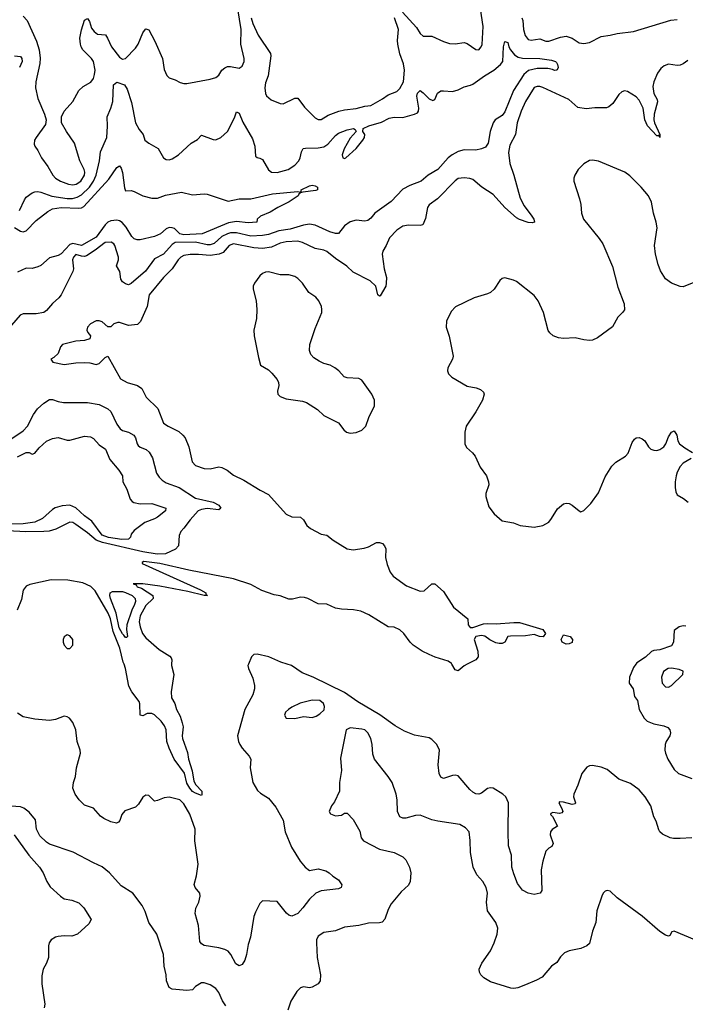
# Model space of a CAD drawing. Header units: inches. Extents: x 1552611 to 1694776, y 811966 to 917215.
# Tile 364 of 549: x 1662105 to 1666666, y 837669 to 844417. Entities that reach past the tile are written whole.
import ezdxf

# ---------------------------------------------------------------- set-up
doc = ezdxf.new("R2010")
doc.units = ezdxf.units.IN
doc.header["$MEASUREMENT"] = 0
doc.layers.add('B6863', color=7, linetype='Continuous')
doc.layers.add('B6864', color=7, linetype='Continuous')

msp = doc.modelspace()

# ---------------------------------------------------------------- linework, layer by layer
at = {"layer": 'B6863', "color": 5}
for points, elevation in [([(1663672.8, 840000), (1663668.5, 839990), (1663672.4, 839970), (1663703, 839903), (1663714.2, 839854.2), (1663714.7, 839830), (1663702.3, 839790), (1663647.2, 839690), (1663597.3, 839510), (1663604, 839470), (1663613.1, 839450), (1663630, 839423.8), (1663678, 839370), (1663688.2, 839350), (1663683.7, 839290), (1663701.7, 839190), (1663734.8, 839134.8), (1663755.9, 839115.9), (1663810, 839081.6), (1663860.6, 839020.6), (1663910.6, 838930.6), (1663923.7, 838850), (1663966.6, 838746.6), (1664026.4, 838650), (1664061.1, 838610), (1664090, 838586.9), (1664150, 838598.6), (1664203.1, 838583.1), (1664224.9, 838570), (1664250, 838546.4), (1664290, 838522.4), (1664311.5, 838488.5), (1664308.4, 838470), (1664290, 838459.8), (1664170, 838447), (1664133.8, 838430), (1664090, 838389.8), (1664045.6, 838330), (1664010, 838292.2), (1663970, 838272.3), (1663950, 838278.9), (1663933.9, 838293.9), (1663870, 838373.2), (1663770, 838377.2), (1663750, 838359), (1663720.2, 838299.8), (1663710.3, 838270), (1663686, 838130), (1663670, 838079), (1663659.5, 838010), (1663648.9, 837971.1), (1663630, 837941.2), (1663610, 837932), (1663586.3, 837946.3), (1663552.3, 838010), (1663533, 838033), (1663510, 838045), (1663470, 838055.8), (1663370, 838072), (1663350, 838083), (1663340.2, 838100.2), (1663331.3, 838210), (1663307.7, 838292.3), (1663312.4, 838327.6), (1663332.5, 838370), (1663341.1, 838410), (1663338.8, 838430), (1663308.3, 838470), (1663300.9, 838490), (1663316.2, 838550), (1663328.1, 838630), (1663304.8, 838790), (1663307.7, 838870), (1663270, 838971.1), (1663230, 839042), (1663203.6, 839070), (1663130, 839088.4), (1663095.3, 839084.8), (1663050, 839065.1), (1663030, 839061.2), (1662990, 839099), (1662970, 839101.2), (1662950, 839089.2), (1662919.6, 839040.4), (1662899.3, 839020.7), (1662825.7, 838994.3), (1662806, 838970), (1662792.3, 838927.7), (1662783, 838917), (1662769, 838911), (1662730, 838919.8), (1662681.5, 838941.5), (1662658.5, 838958.5), (1662610, 839013), (1662550, 839033.7), (1662512.2, 839070), (1662485.3, 839110), (1662469.9, 839149.9), (1662474.6, 839190), (1662487.8, 839230), (1662495.6, 839290), (1662522, 839390), (1662519.7, 839410), (1662499.1, 839470), (1662489.7, 839550), (1662470, 839599.3), (1662446, 839630), (1662430, 839639.6), (1662410, 839643.6), (1662350, 839619.7), (1662310, 839613), (1662210, 839622.3), (1662130, 839639.1), (1662090, 839663.5)], 920), ([(1663146.2, 840000), (1663145.5, 839990), (1663160.6, 839930), (1663143.9, 839810), (1663146.3, 839770), (1663169.2, 839730), (1663179.5, 839690), (1663203.8, 839643.8), (1663218.8, 839598.8), (1663225.5, 839570), (1663218.2, 839510), (1663220.4, 839490), (1663254.5, 839394.5), (1663261.7, 839350), (1663287.3, 839270), (1663298.4, 839198.4), (1663312.4, 839172.4), (1663352.2, 839130), (1663354.4, 839105.6), (1663350, 839100.5), (1663310, 839115.2), (1663290, 839128.4), (1663270, 839149.5), (1663250, 839183.4), (1663233.7, 839253.7), (1663164.1, 839350), (1663130, 839424.2), (1663114.6, 839470), (1663109.6, 839550), (1663097.7, 839577.7), (1663074.8, 839610), (1663030, 839653.5), (1663010, 839662.7), (1662978.6, 839661.4), (1662950, 839647.1), (1662931.2, 839651.2), (1662928.3, 839728.3), (1662924, 839744), (1662874.1, 839810), (1662853.9, 839850), (1662831.2, 839970), (1662820.1, 840000)], 880), ([(1666709.3, 838810.7), (1666630, 838804.4), (1666585.7, 838805.7), (1666562.7, 838810), (1666510, 838835.1), (1666491.3, 838850), (1666484.1, 838864.1), (1666465.2, 838925.2), (1666450, 838953.2), (1666428.9, 839030), (1666391.6, 839090), (1666350, 839139.8), (1666290, 839182.2), (1666210, 839212.8), (1666130, 839277.3), (1666090, 839293.5), (1666030, 839306.3), (1666010, 839304.2), (1665990, 839294.5), (1665956.5, 839250), (1665930.2, 839169.8), (1665901.1, 839110), (1665900.3, 839090), (1665912.2, 839050), (1665910, 839042), (1665890, 839038), (1665830, 839055.1), (1665803.5, 839056.5), (1665798, 839050), (1665820.7, 839010), (1665826, 838990), (1665819.8, 838980.2), (1665802.8, 838977.2), (1665756.9, 838983.1), (1665743.5, 838976.5), (1665742.8, 838970), (1665755.5, 838955.5), (1665790.8, 838890), (1665753.1, 838866.9), (1665741.3, 838850), (1665739.5, 838830), (1665761.1, 838770), (1665750.4, 838750), (1665730, 838739.8), (1665710, 838718.7), (1665690.1, 838649.8), (1665678, 838590), (1665682, 838450), (1665670.4, 838429.6), (1665630, 838421.6), (1665590, 838429.7), (1665550, 838452), (1665516.6, 838496.6), (1665490, 838564), (1665478, 838610), (1665474.7, 838690), (1665455.1, 838755.1), (1665451, 838851), (1665453.5, 839050), (1665436.9, 839090), (1665416.3, 839110), (1665350, 839149.6), (1665330, 839153), (1665310, 839147.3), (1665270, 839115.1), (1665250, 839109.7), (1665230, 839111.2), (1665210, 839122), (1665190, 839141.3), (1665110, 839234.3), (1665090, 839239.2), (1665070, 839237.2), (1665010, 839216.8), (1664990, 839225.1), (1664978.7, 839250), (1664971.8, 839310), (1664980.7, 839410), (1664964.4, 839450), (1664930, 839484.3), (1664910, 839494.1), (1664810, 839512.6), (1664740.7, 839540.7), (1664677.5, 839577.5), (1664571.9, 839651.9), (1664422.3, 839742.3), (1664330, 839805.2), (1664117, 839910), (1664041.6, 839941.6), (1663966.8, 839990), (1663937.2, 840000)], 920), ([(1665171.5, 840000), (1665150.6, 839989.4), (1665110, 839953.3), (1665090, 839960.7), (1665066.3, 840000)], 880), ([(1666326.9, 840000), (1666310, 839976.2), (1666282.2, 839910), (1666282, 839870), (1666307.9, 839830), (1666317.4, 839777.4), (1666339, 839750), (1666350.3, 839690), (1666382.6, 839630), (1666404.4, 839610), (1666450, 839592), (1666518.5, 839578.5), (1666545.4, 839565.4), (1666560.2, 839550), (1666564.3, 839530), (1666560.6, 839510), (1666534.6, 839470), (1666527, 839450), (1666525.7, 839410), (1666528.8, 839390), (1666546, 839350), (1666590, 839278.7), (1666619.5, 839250), (1666710, 839215.4)], 920), ([(1666730, 838110.9), (1666590, 838169.5), (1666573.7, 838166.3), (1666559, 838141), (1666550, 838135.1), (1666530, 838142.7), (1666490, 838167.5), (1666370, 838274.2), (1666199.1, 838399.1), (1666150, 838443.5), (1666130, 838448.4), (1666116.3, 838443.7), (1666102, 838430), (1666093.1, 838410), (1666058.4, 838310), (1666051.7, 838230), (1666030.3, 838169.7), (1666010, 838086.6), (1665990.3, 838069.7), (1665950, 838051.5), (1665870, 838035.4), (1665839, 838021), (1665810, 837994), (1665784.6, 837955.4), (1665750, 837929.5), (1665683.9, 837856.1), (1665645.8, 837834.2), (1665570, 837801.6), (1665517.3, 837782.7), (1665490, 837778.4), (1665470, 837780.7), (1665330, 837823.5), (1665284.5, 837850), (1665265.1, 837870), (1665255.6, 837890), (1665254, 837910), (1665271.5, 837950), (1665330, 838036.4), (1665356.1, 838090), (1665377.6, 838150), (1665380.4, 838190), (1665366.6, 838230), (1665309.7, 838310), (1665303.1, 838370), (1665309.7, 838430), (1665302, 838470), (1665278.3, 838510), (1665236.4, 838556.4), (1665212.2, 838610), (1665193.6, 838710), (1665191.5, 838791.5), (1665184.5, 838850), (1665158.8, 838878.8), (1665121.1, 838901.1), (1664970, 838923), (1664930, 838933), (1664850, 838965.7), (1664816.9, 838963.1), (1664750, 838944.5), (1664730, 838943.7), (1664710, 838953.2), (1664694, 838990), (1664691.5, 839070), (1664683.6, 839110), (1664656.3, 839190), (1664630.9, 839230.9), (1664536.3, 839350), (1664524.1, 839384.1), (1664519.7, 839450), (1664511.1, 839490), (1664489.6, 839530), (1664470, 839549.6), (1664450, 839554.7), (1664370, 839563.7), (1664341, 839550), (1664303.5, 839356.5), (1664310.9, 839270.9), (1664297.3, 839190), (1664296, 839130), (1664262.4, 839057.6), (1664240.7, 839030), (1664226.8, 838990), (1664234.8, 838974.8), (1664270, 838961), (1664310, 838966), (1664330, 838978), (1664350, 838978), (1664390, 838934.8), (1664434.9, 838854.9), (1664444.4, 838810), (1664462, 838790), (1664571.4, 838731.4), (1664670, 838710.4), (1664730, 838679.1), (1664750, 838659.1), (1664776, 838610), (1664784.6, 838570), (1664779.5, 838510), (1664770, 838485.2), (1664719.9, 838440.1), (1664650, 838357.2), (1664630, 838319), (1664607.8, 838252.3), (1664587.8, 838232.3), (1664570, 838227.1), (1664495.5, 838224.5), (1664430, 838208), (1664330, 838197.6), (1664270, 838171.6), (1664190, 838161.6), (1664150, 838135.1), (1664139.5, 838110), (1664138.7, 838090), (1664143.6, 837990), (1664165.3, 837870), (1664163, 837830), (1664150, 837809.3), (1664110, 837786), (1664090, 837782.7), (1664050, 837789.3), (1664030, 837782.7), (1664004.2, 837755.8), (1663974, 837710), (1663962.8, 837690), (1663943, 837630)], 940), ([(1663518, 837658), (1663494, 837694), (1663469.6, 837750), (1663450, 837777.6), (1663410, 837803.6), (1663370, 837816.2), (1663350, 837815.6), (1663310.8, 837790), (1663290, 837769.2), (1663250, 837762.7), (1663150, 837772.7), (1663130, 837785.2), (1663111.5, 837830), (1663109.6, 837870), (1663094.5, 837930), (1663089.6, 838009.6), (1663046, 838150), (1662989.7, 838229.7), (1662965.1, 838305.1), (1662945.6, 838345.6), (1662881.2, 838430), (1662800.3, 838480.3), (1662721.3, 838570), (1662670, 838611), (1662610, 838637.7), (1662471.8, 838711.8), (1662310, 838767.6), (1662290, 838779.5), (1662244.4, 838824.4), (1662219.5, 838870), (1662213.4, 838933.4), (1662170, 838985.1), (1662133.2, 839013.2), (1662110, 839022.4), (1662046, 839026)], 940), ([(1662068.4, 838830), (1662168, 838690), (1662241.6, 838610), (1662266, 838570), (1662291.8, 838510), (1662315.1, 838475.1), (1662384.9, 838410), (1662410, 838392.7), (1662463.8, 838383.8), (1662510, 838365.5), (1662545.5, 838330), (1662594, 838250), (1662578.8, 838221.2), (1662501, 838150), (1662463.4, 838136.6), (1662410, 838137.7), (1662370, 838133.1), (1662350, 838128.5), (1662320.3, 838110), (1662306.5, 838090), (1662302, 838070), (1662303.2, 837990), (1662289.1, 837950), (1662267.2, 837910), (1662256.7, 837863.3), (1662257.7, 837810), (1662277.3, 837670), (1662274, 837646)], 940)]:
    msp.add_lwpolyline(points, dxfattribs=dict(at, elevation=elevation))
at = {"layer": 'B6863', "color": 5, "elevation": 940}
for points in [[(1666570, 839971.5), (1666548, 839970), (1666516.9, 839950), (1666502.4, 839910), (1666507.4, 839870), (1666530, 839845.3), (1666550, 839842.4), (1666570, 839853), (1666649.3, 839930), (1666651.8, 839951.8), (1666623.9, 839963.9)], [(1664110, 839752.3), (1664027.8, 839732.3), (1663970, 839704.5), (1663946.8, 839690), (1663926.8, 839670), (1663920.7, 839650), (1663930.8, 839630.8), (1663990, 839628.5), (1664050, 839642.4), (1664110, 839635.5), (1664136.6, 839643.4), (1664161.2, 839658.8), (1664191.9, 839688.1), (1664194, 839710), (1664186.6, 839730), (1664162, 839750)]]:
    msp.add_lwpolyline(points, close=True, dxfattribs=at)
at = {"layer": 'B6864', "color": 5}
for points, elevation in [([(1662130, 844440.1), (1662155.7, 844410), (1662219.5, 844270), (1662238.5, 844210), (1662246.1, 844153.9), (1662244.1, 844115.9), (1662215.2, 843990), (1662214.2, 843950), (1662230, 843877.3), (1662276.4, 843770), (1662287, 843730), (1662281.4, 843698.6), (1662217.8, 843610), (1662207.9, 843590), (1662204.4, 843564.4), (1662208.7, 843550), (1662230, 843519.5), (1662255.3, 843470), (1662298.6, 843410), (1662332.1, 843350), (1662350, 843331.2), (1662384.4, 843310), (1662439.1, 843290), (1662470, 843285.1), (1662493.5, 843290), (1662523.9, 843310), (1662549.2, 843350), (1662551.2, 843371.2), (1662546.9, 843390), (1662516.8, 843450), (1662480.3, 843570), (1662425.1, 843650), (1662393, 843710), (1662391.1, 843750), (1662410.8, 843789.2), (1662470, 843855.5), (1662510, 843930.6), (1662541.3, 843958.7), (1662592.4, 843987.6), (1662610, 844014), (1662619.1, 844040.9), (1662623.1, 844070), (1662610.4, 844130), (1662597, 844150), (1662538.8, 844210), (1662526.7, 844230), (1662521.4, 844250), (1662518.2, 844290), (1662530, 844346.4), (1662550, 844412.4), (1662570, 844424.9), (1662583.2, 844403.2), (1662598.5, 844358.5), (1662614.8, 844334.8), (1662637.7, 844317.7), (1662692.4, 844312.4), (1662707.1, 844290), (1662734, 844230), (1662790, 844160.2), (1662810, 844145), (1662830, 844150.2), (1662898.1, 844221.9), (1662917, 844250), (1662950, 844325.5), (1662967.9, 844352.1), (1662970, 844354.4), (1662990, 844347.3), (1663032.4, 844270), (1663083.8, 844150), (1663095.4, 844075.4), (1663114.2, 844034.2), (1663130, 844017.3), (1663170, 844004), (1663205.5, 843985.5), (1663230, 843978.4), (1663250, 843979.5), (1663410, 844008.2), (1663450, 844019.5), (1663470, 844035.5), (1663491.1, 844070), (1663510, 844086.5), (1663530, 844094.7), (1663550, 844096.2), (1663610, 844084.6), (1663630, 844097.4), (1663642.8, 844130), (1663644.4, 844150), (1663621.3, 844250), (1663622.5, 844350), (1663599.3, 844490)], 880), ([(1664727.7, 844467.7), (1664823.3, 844363.3), (1664850, 844322.6), (1664870, 844303.7), (1664930, 844303.2), (1665010, 844266.5), (1665050, 844254.4), (1665088.4, 844251.5), (1665150, 844260.4), (1665170, 844252.4), (1665230, 844212), (1665250, 844210.4), (1665267.8, 844230), (1665272.8, 844247.2), (1665279.8, 844370), (1665262.8, 844490)], 880), ([(1663690.2, 844430), (1663702.2, 844390), (1663740.2, 844310), (1663824.3, 844184.3), (1663827.1, 844170), (1663808.5, 844031.5), (1663790, 843984), (1663784.2, 843950), (1663788.4, 843910), (1663795.6, 843895.6), (1663827.3, 843867.3), (1663890, 843841.6), (1663910, 843840.4), (1663990, 843878.9), (1664010, 843878.7), (1664056.3, 843816.3), (1664130, 843744.6), (1664150, 843731.5), (1664170, 843732.6), (1664217.9, 843762.1), (1664291, 843789), (1664330, 843798.5), (1664410, 843807), (1664470, 843824.8), (1664510, 843828), (1664590, 843874), (1664630, 843902.7), (1664690, 843924), (1664710, 843945.2), (1664735.9, 843990), (1664740.9, 844070), (1664734.9, 844114.9), (1664710, 844182), (1664695.6, 844250), (1664693, 844273), (1664699.6, 844350), (1664672.2, 844430)], 880), ([(1665545.7, 844430), (1665552.3, 844410), (1665557.5, 844350), (1665568.5, 844308.5), (1665590, 844280.4), (1665610, 844276.4), (1665670, 844284.4), (1665710, 844270.3), (1665730, 844270.2), (1665810, 844297.2), (1665850, 844303.2), (1665890.2, 844290.2), (1665938.4, 844258.4), (1665970, 844254), (1666010, 844260.2), (1666090, 844302.3), (1666150, 844310.2), (1666197.9, 844322.1), (1666310, 844336.5), (1666565.6, 844414.4), (1666610, 844419)], 880), ([(1662105.1, 843110), (1662137.7, 843182.3), (1662150, 843200.3), (1662190, 843230.4), (1662210, 843237.1), (1662230, 843239.5), (1662250, 843235.3), (1662326.2, 843206.2), (1662430, 843191.1), (1662468.3, 843191.7), (1662499.7, 843200.3), (1662530, 843217), (1662583.3, 843270), (1662611.3, 843310), (1662630.3, 843350), (1662652.7, 843450), (1662659.1, 843510), (1662702.5, 843610), (1662707.5, 843687.5), (1662704.6, 843750), (1662730.7, 843810), (1662743.2, 843856.8), (1662748.9, 843971.1), (1662770, 843988), (1662822.8, 843970), (1662841.2, 843941.2), (1662871.5, 843850), (1662898.6, 843710), (1662923, 843663), (1662951.7, 843630), (1662963.6, 843590), (1662990, 843570.3), (1663054.8, 843534.8), (1663090, 843468.8), (1663110, 843458.9), (1663130, 843456.5), (1663150, 843462.6), (1663193.3, 843490), (1663280.9, 843570), (1663323.8, 843596.2), (1663350, 843626), (1663430, 843594.9), (1663450, 843594.4), (1663482.7, 843610), (1663530, 843651), (1663576.6, 843743.4), (1663590, 843786), (1663610, 843776.3), (1663634.8, 843714.8), (1663699.8, 843599.8), (1663715.3, 843550), (1663721.7, 843481.7), (1663731.4, 843471.4), (1663750, 843468.2), (1663770, 843458), (1663810, 843386.7), (1663830, 843371.5), (1663870, 843368.4), (1663943.7, 843390), (1663990, 843419), (1664016.8, 843450), (1664027.4, 843470), (1664035.1, 843510), (1664047.2, 843532.8), (1664063.3, 843536.7), (1664150, 843537.8), (1664190, 843544.4), (1664216.7, 843563.3), (1664270, 843623.2), (1664290, 843638), (1664350, 843662.6), (1664392, 843670), (1664404.5, 843664.5), (1664411, 843650), (1664370, 843604.7), (1664329.3, 843530.7), (1664314.7, 843490), (1664319.5, 843470), (1664330, 843464.7), (1664339.7, 843470), (1664410, 843533.4), (1664456.2, 843590), (1664466.9, 843610), (1664469.6, 843629.6), (1664457.2, 843650), (1664459, 843670), (1664498, 843690), (1664585.2, 843714.8), (1664637.2, 843742.8), (1664670, 843748.1), (1664730, 843746.5), (1664811.1, 843768.9), (1664830, 843779.3), (1664837.5, 843790), (1664840.7, 843810), (1664826.8, 843893.2), (1664830, 843913.4), (1664846.6, 843930), (1664850, 843931.8), (1664870, 843915.8), (1664910, 843873.8), (1664936.2, 843863.8), (1664949.7, 843870.3), (1664967.5, 843912.5), (1664990, 843928), (1665010, 843930.2), (1665070, 843924.2), (1665110, 843935), (1665150, 843955.9), (1665193, 843967), (1665210, 843973.7), (1665290, 844032.4), (1665353.5, 844070), (1665399.7, 844110), (1665415.6, 844130), (1665419.7, 844230), (1665430, 844267.3), (1665450, 844260.7), (1665456.8, 844230), (1665468, 844210), (1665496.4, 844176.4), (1665520.3, 844160.3), (1665550, 844153.7), (1665670, 844150.7), (1665750, 844140.2), (1665777.3, 844130), (1665783.1, 844123.1), (1665790.8, 844110), (1665794, 844090), (1665787.3, 844072.7), (1665782, 844070), (1665770, 844068), (1665755.8, 844075.8), (1665723.2, 844083.2), (1665650, 844082.5), (1665590.9, 844069.1), (1665558.9, 844041.1), (1665487.7, 843932.3), (1665430, 843785.2), (1665410, 843759.6), (1665363.5, 843730), (1665349.6, 843710.4), (1665328.1, 843650), (1665314.3, 843570), (1665295.9, 843544.1), (1665270, 843530.7), (1665230, 843521.8), (1665150, 843524.9), (1665110, 843512.2), (1665068.8, 843491.2), (1665041.2, 843470), (1664970, 843390.7), (1664903.8, 843350), (1664856.3, 843310), (1664779, 843281), (1664730, 843254.3), (1664651.3, 843170), (1664537.4, 843090), (1664510, 843056.3), (1664490, 843041.1), (1664470, 843036.4), (1664410, 843041.7), (1664370, 843030.9), (1664330, 843004.4), (1664289, 842951), (1664270, 842951.6), (1664230, 842962.8), (1664130, 843009.2), (1664090, 843014.8), (1664050, 843008.5), (1663958.2, 842981.8), (1663880.3, 842970), (1663810, 842945.4), (1663770, 842937.1), (1663690, 842934.2), (1663590, 842954.9), (1663550, 842955.6), (1663528.6, 842950), (1663490, 842930.6), (1663437, 842883), (1663410, 842872.7), (1663390, 842872.6), (1663310, 842891.4), (1663170.1, 842889.9), (1663150, 842876.5), (1663090, 842810.7), (1663030, 842778.5), (1662966.7, 842693.3), (1662870, 842608.2), (1662850, 842599.7), (1662830, 842605.7), (1662810, 842621), (1662799.5, 842639.5), (1662790.7, 842690), (1662768.9, 842730), (1662781.4, 842770), (1662781.4, 842790), (1662757.2, 842870), (1662750, 842880.5), (1662731.5, 842891.5), (1662690, 842890.7), (1662622.8, 842837.3), (1662562.4, 842797.6), (1662550, 842793.3), (1662530, 842795.1), (1662490, 842808.6), (1662473.4, 842790), (1662467.9, 842770), (1662473.4, 842710), (1662469.2, 842690), (1662390.2, 842530), (1662373.4, 842510), (1662330, 842472.4), (1662290, 842423.5), (1662270, 842409.8), (1662218.9, 842401.1), (1662130, 842401.1), (1662109.2, 842390.8), (1662050, 842322.9)], 860), ([(1662070, 844169.5), (1662110, 844165.2), (1662120.5, 844150), (1662121.4, 844130), (1662104.5, 844090)], 860), ([(1666682.4, 844137.6), (1666650, 844113), (1666630, 844104.7), (1666610, 844103), (1666550, 844111.2), (1666520.6, 844099.4), (1666498.1, 844081.9), (1666475.3, 844050), (1666449.1, 843990.9), (1666442, 843958), (1666449.5, 843910), (1666472.7, 843870), (1666474.2, 843854.2), (1666452.6, 843770), (1666449.5, 843730), (1666454.4, 843710), (1666490, 843630.6), (1666490, 843609.2), (1666486, 843626), (1666479.5, 843620.5), (1666470, 843621.1), (1666405.6, 843690), (1666388.5, 843730), (1666376.7, 843810), (1666350, 843864.9), (1666330, 843887.2), (1666270, 843923.4), (1666250, 843928.9), (1666230, 843922.4), (1666210, 843903.1), (1666170, 843842), (1666141.6, 843818.4), (1666126.5, 843813.5), (1666046.6, 843813.4), (1665985.7, 843805.7), (1665930, 843815.8), (1665868.4, 843870), (1665690, 843952.7), (1665670, 843958.7), (1665650, 843958), (1665630, 843951), (1665570, 843855.4), (1665541.2, 843790), (1665512.9, 843710), (1665501.2, 843630), (1665464.3, 843555.7), (1665453.7, 843506.3), (1665462.3, 843430), (1665491.5, 843351.5), (1665533.7, 843193.7), (1665561, 843141), (1665615.2, 843070), (1665627, 843050), (1665631.3, 843028.7), (1665615.5, 843024.5), (1665590, 843026.2), (1665530, 843048.1), (1665510, 843059.8), (1665428.8, 843128.8), (1665350, 843218.8), (1665272.4, 843270), (1665210, 843321), (1665190, 843328.7), (1665150, 843332.6), (1665110, 843327.3), (1665090, 843312.4), (1664969, 843190), (1664910, 843148.2), (1664899.3, 843130), (1664885.1, 843054.9), (1664868.4, 843011.6), (1664850, 843005.1), (1664770, 843009.6), (1664730, 843000.5), (1664690, 842974), (1664638, 842922), (1664616.5, 842870), (1664592.8, 842830), (1664589.2, 842810), (1664602.3, 842710), (1664619.6, 842650), (1664616.9, 842610), (1664612.9, 842590), (1664575.8, 842524.2), (1664570, 842520.9), (1664559.3, 842530), (1664544.4, 842590), (1664506.9, 842626.9), (1664390, 842687.4), (1664347.1, 842727.1), (1664270, 842779.4), (1664210, 842828.4), (1664190, 842837), (1664129.5, 842849.5), (1664043.5, 842890), (1664010, 842897.9), (1663930, 842894.9), (1663890, 842884.9), (1663830, 842857.3), (1663770, 842849.2), (1663710, 842853.7), (1663570, 842881.2), (1663541.5, 842870), (1663498.7, 842821.3), (1663471, 842809), (1663410, 842800.7), (1663330, 842807.7), (1663272.9, 842807.1), (1663230, 842799.9), (1663209.4, 842790), (1663190.1, 842770), (1663150.1, 842710), (1663091.6, 842650), (1662992.9, 842530), (1662978, 842450), (1662932.6, 842347.4), (1662912.8, 842327.2), (1662850, 842320.3), (1662790, 842342.2), (1662778.2, 842341.8), (1662750, 842331.5), (1662730, 842312), (1662710, 842312), (1662670, 842345.1), (1662650, 842354), (1662630, 842351.8), (1662590, 842331.8), (1662570.6, 842310), (1662565.5, 842290), (1662572.8, 842272.8), (1662591, 842250), (1662586.8, 842230), (1662550, 842217.4), (1662490, 842213.1), (1662399.1, 842190), (1662385.9, 842174.1), (1662368.7, 842130), (1662339.3, 842100.7), (1662318, 842090), (1662332, 842070), (1662410, 842054.6), (1662490, 842065.8), (1662550, 842068.4), (1662585.4, 842065.4), (1662630, 842053.4), (1662650, 842059.5), (1662690, 842102.4), (1662710, 842110.6), (1662796.2, 841956.2), (1662842.4, 841930), (1662913.4, 841910), (1662943.1, 841890), (1662973, 841830), (1663052, 841752), (1663091.5, 841651.5), (1663122, 841630), (1663195.3, 841595.3), (1663224.2, 841570), (1663238, 841550), (1663265.3, 841490), (1663287.1, 841387.1), (1663310, 841362.6), (1663370, 841340.2), (1663410, 841339), (1663470, 841351.7), (1663490, 841348.8), (1663527.7, 841330), (1663570, 841296), (1663641.4, 841261.4), (1663752.5, 841192.5), (1663810, 841163), (1663930, 841029.1), (1663970, 841010.3), (1664030, 841007), (1664049.2, 840989.2), (1664072.7, 840950), (1664097.1, 840930), (1664170, 840890.6), (1664210, 840884), (1664253, 840850), (1664350, 840790.2), (1664390, 840783.2), (1664465.9, 840794.1), (1664495.6, 840804.4), (1664550, 840834.9), (1664570, 840834.9), (1664590, 840827.3), (1664604.9, 840810), (1664614, 840790), (1664611.9, 840730), (1664622.7, 840682.7), (1664643.5, 840630), (1664664, 840604), (1664756, 840536), (1664850, 840500.5), (1664876.3, 840503.7), (1664930, 840550.3), (1664950, 840550.5), (1665010, 840497.3), (1665077.6, 840390), (1665176, 840310), (1665177.3, 840270), (1665190.6, 840250.6), (1665210, 840252), (1665284.1, 840275.9), (1665310, 840279.4), (1665370, 840277.5), (1665490, 840286.2), (1665530, 840284.5), (1665690, 840238.7), (1665708, 840210), (1665691.7, 840188.3), (1665667, 840190), (1665630, 840202.6), (1665570, 840193.4), (1665467, 840193), (1665450.4, 840189.6), (1665430.3, 840150), (1665410, 840142.6), (1665390, 840141.9), (1665366.8, 840146.8), (1665326.6, 840166.6), (1665292.5, 840192.5), (1665270, 840196.8), (1665230.5, 840190), (1665220.2, 840170), (1665243.9, 840090), (1665245.7, 840050), (1665230.4, 840030), (1665171.5, 840000)], 880), ([(1666757.6, 842630), (1666650, 842585.3), (1666630, 842587.1), (1666570, 842610.6), (1666530, 842640.3), (1666495.3, 842695.3), (1666478.6, 842738.6), (1666461.1, 842810), (1666453.8, 842870), (1666472.8, 842990), (1666465.6, 843030), (1666447, 843090), (1666433.9, 843166.1), (1666412.8, 843210), (1666364.2, 843270), (1666285.8, 843345.8), (1666251.7, 843371.6), (1666070, 843446.1), (1666030, 843453.3), (1666010, 843450.8), (1665970.8, 843429.2), (1665931.6, 843390), (1665908.8, 843350), (1665901.7, 843330), (1665901.7, 843310), (1665940.2, 843190), (1665949.2, 843150), (1665954.9, 843090), (1665967.8, 843050), (1666076.4, 842916.4), (1666099.5, 842879.5), (1666166, 842726), (1666203.7, 842583.7), (1666246, 842470), (1666250, 842429.4), (1666236.4, 842410), (1666202.4, 842377.6), (1666167.7, 842312.3), (1666063.5, 842236.5), (1666030, 842221.2), (1666010, 842218), (1665970, 842221.6), (1665910, 842237.2), (1665830, 842231), (1665796.8, 842236.8), (1665761.2, 842250), (1665737, 842270), (1665727, 842287), (1665694.7, 842410), (1665656.4, 842490), (1665630, 842525.6), (1665510, 842621.6), (1665487.9, 842632.1), (1665430, 842646.6), (1665410, 842642.7), (1665394.8, 842630), (1665357.1, 842570), (1665332.1, 842547.9), (1665310, 842536.9), (1665218.8, 842510), (1665090.4, 842449.6), (1665062.3, 842417.7), (1665028.4, 842350), (1665028.2, 842310), (1665047.1, 842247.1), (1665075.8, 842110), (1665070.4, 842090), (1665039.3, 842030), (1665037.1, 842010), (1665043, 841990), (1665066.3, 841966.3), (1665170, 841904.4), (1665232.8, 841892.8), (1665261.4, 841881.4), (1665283.5, 841863.5), (1665287.3, 841850), (1665277.1, 841810), (1665230, 841729.3), (1665163.7, 841630), (1665155.3, 841590), (1665155.5, 841510), (1665165.5, 841485.5), (1665208.7, 841448.7), (1665225.8, 841425.8), (1665259.5, 841350), (1665304.2, 841290), (1665318, 841250), (1665318.7, 841230), (1665299.5, 841170), (1665298.7, 841150), (1665318.9, 841078.9), (1665356.4, 841030), (1665410, 840982.4), (1665488.5, 840968.5), (1665534, 840950), (1665630, 840939.1), (1665690, 840950.6), (1665730, 840973.4), (1665750, 840997.3), (1665790, 841064), (1665830, 841099.1), (1665850, 841104), (1665870, 841102), (1665890, 841090.7), (1665938.8, 841050), (1665950, 841044.9), (1665970, 841052.4), (1666018, 841102), (1666070, 841174), (1666116.7, 841283.3), (1666163.1, 841356.9), (1666190, 841384.6), (1666254.9, 841425.1), (1666274.2, 841445.8), (1666301.7, 841518.3), (1666317.6, 841542.4), (1666330, 841550.4), (1666350, 841552.4), (1666370, 841544.9), (1666387.3, 841530), (1666414, 841490), (1666430, 841474), (1666450, 841465.5), (1666470, 841463.8), (1666490, 841470.4), (1666517.6, 841490), (1666531.5, 841510), (1666550, 841558), (1666570, 841591), (1666590, 841598), (1666606.8, 841570), (1666614, 841530), (1666626, 841510), (1666662, 841482), (1666716, 841450)], 920), ([(1662070, 842992.7), (1662110, 842967.4), (1662130, 842963.3), (1662150, 842969.2), (1662219.2, 843040.8), (1662297.2, 843102.8), (1662330, 843120.1), (1662390.6, 843129.4), (1662510, 843124.8), (1662530, 843127.9), (1662543.8, 843136.2), (1662715.8, 843324.2), (1662770, 843404.2), (1662790, 843415.8), (1662800, 843400), (1662809.3, 843369.3), (1662823.2, 843263.2), (1662830, 843244), (1662870, 843245.2), (1662890, 843240.2), (1662948.7, 843208.7), (1663010, 843193.8), (1663050, 843194.6), (1663105.2, 843214.8), (1663214, 843234), (1663290, 843215.8), (1663370, 843223.1), (1663390, 843221.1), (1663533.2, 843173.2), (1663610, 843188), (1663688.4, 843188.4), (1663837.1, 843222.9), (1664010, 843239.1), (1664030, 843234), (1664035.3, 843244.7), (1664033.2, 843250), (1664090, 843277.3), (1664110, 843281.7), (1664130, 843278.9), (1664145.5, 843270), (1664146, 843250), (1664134.3, 843245.7), (1664044.7, 843235.3), (1664030, 843229.4), (1664018.5, 843221.5), (1664013, 843210), (1663952.6, 843167.4), (1663874.8, 843130), (1663821.7, 843098.3), (1663756, 843070), (1663732, 843050), (1663731, 843030), (1663670, 843024.8), (1663590, 843032.6), (1663535.5, 843024.5), (1663354.8, 842950), (1663230, 842941.7), (1663202.5, 842950), (1663165, 842985), (1663150, 842991.1), (1663130, 842991.7), (1663110, 842983.2), (1663070, 842949.9), (1663030, 842930.6), (1662930, 842908.6), (1662910, 842908.3), (1662890, 842914.8), (1662874.8, 842930), (1662835, 842995), (1662807.1, 843027.1), (1662790, 843037.8), (1662770, 843042.4), (1662730, 843038.2), (1662710, 843028.9), (1662690, 843011.5), (1662630, 842925.7), (1662530, 842870), (1662470, 842882), (1662450, 842876.7), (1662390, 842811.4), (1662370, 842801), (1662310, 842785.5), (1662250, 842732.1), (1662230, 842722.4), (1662190, 842712.3), (1662150, 842713.3), (1662090, 842687.1)], 840), ([(1662010, 841520.2), (1662130, 841600.2), (1662158.8, 841630), (1662199.8, 841710), (1662226.5, 841750), (1662270, 841789.2), (1662310, 841813.8), (1662330, 841814), (1662370, 841799.3), (1662406.4, 841793.6), (1662570, 841792.1), (1662650, 841779.1), (1662710, 841750.2), (1662730, 841731.8), (1662770, 841644.4), (1662793, 841613), (1662810, 841600.4), (1662850, 841590.3), (1662886.4, 841570), (1662899.6, 841550), (1662910.3, 841510.2), (1662918, 841498), (1662930, 841486.7), (1662971.1, 841471.1), (1662992.8, 841452.8), (1663014.6, 841414.6), (1663042.3, 841310), (1663061.7, 841281.7), (1663082.1, 841262.1), (1663110, 841243.5), (1663198.4, 841210), (1663310, 841137.3), (1663430.1, 841110.1), (1663470.4, 841090), (1663484, 841070), (1663470, 841058), (1663390, 841066.3), (1663350, 841060.9), (1663328.9, 841050), (1663272.8, 840990), (1663230, 840931.3), (1663208.8, 840910), (1663198.3, 840881.7), (1663194, 840810), (1663173, 840787), (1663103.4, 840756.6), (1663046.2, 840753.8), (1662950, 840768.9), (1662672.9, 840832.9), (1662629.3, 840850), (1662570, 840900.2), (1662490, 840957.4), (1662470, 840969.8), (1662450, 840973.5), (1662353.8, 840926.2), (1662307.9, 840912.1), (1662271.9, 840908.1), (1662147.8, 840907.8), (1661850, 840922.8)], 860), ([(1662090, 841420.7), (1662150, 841450.1), (1662170.1, 841450.1), (1662190, 841438.5), (1662210, 841444.9), (1662237.9, 841482.1), (1662290, 841529.2), (1662330, 841545.6), (1662370, 841553.7), (1662430, 841534.9), (1662450, 841534.7), (1662550, 841562.7), (1662590, 841557.3), (1662610, 841546), (1662650, 841503.7), (1662693.3, 841473.3), (1662722.9, 841402.9), (1662783.9, 841330), (1662808.8, 841290), (1662812, 841250), (1662840, 841200), (1662863.2, 841130), (1662875.1, 841115.1), (1662887.3, 841107.3), (1662930, 841099.1), (1663010, 841100.9), (1663107.3, 841070), (1663104.9, 841050), (1663050, 841007.5), (1663030, 840995.2), (1662962, 840970), (1662890, 840915.4), (1662869.4, 840890.6), (1662864.9, 840870), (1662850, 840856), (1662805.8, 840854.2), (1662712.9, 840867.1), (1662670, 840883.7), (1662600.8, 840980.8), (1662550, 841016.9), (1662490, 841072), (1662450, 841088.6), (1662395.6, 841084.4), (1662348.7, 841071.3), (1662330, 841059.8), (1662262.5, 840997.5), (1662210, 840973.7), (1662130, 840962.3), (1662030, 840960.5)], 840), ([(1666704.7, 841410), (1666650, 841378), (1666630, 841355.1), (1666610, 841315.1), (1666603, 841290), (1666596, 841250), (1666595.9, 841210), (1666600.4, 841180.4), (1666610, 841160.4), (1666654.3, 841134.3), (1666684.9, 841110)], 920), ([(1665066.3, 840000), (1665063.9, 840003.9), (1665041.3, 840021.3), (1664951.5, 840048.5), (1664910, 840065.9), (1664862.1, 840090), (1664802, 840130), (1664781.5, 840150), (1664738.3, 840210), (1664710, 840236.3), (1664670, 840253.3), (1664630, 840255.8), (1664497.2, 840337.2), (1664442.2, 840362.2), (1664393.4, 840373.4), (1664310, 840376.7), (1664270, 840383.4), (1664210, 840410.8), (1664150, 840412.9), (1664080.5, 840450), (1664056.5, 840456.5), (1664030, 840458.1), (1663975.6, 840444.4), (1663950, 840444.9), (1663890, 840468.5), (1663850, 840475.6), (1663764.6, 840504.6), (1663690, 840546), (1663570, 840585.1), (1663263.8, 840643.8), (1663066, 840690), (1662955.3, 840704.7), (1662943.5, 840696.5), (1662944, 840690), (1663343.8, 840510), (1663380.5, 840490), (1663380.5, 840480.5), (1663391.3, 840470), (1663368.7, 840470), (1663257.5, 840497.5), (1663065.9, 840534.1), (1662949.2, 840550.8), (1662882, 840550), (1662904, 840544), (1662910.8, 840530), (1662940.7, 840520.7), (1663018.4, 840470), (1663019.5, 840450), (1662970, 840401), (1662930, 840332.4), (1662925, 840290), (1662930, 840254.9), (1662947.1, 840210), (1662970, 840180.2), (1663061.6, 840101.6), (1663135.2, 840055.2), (1663144, 840044), (1663148.2, 840030), (1663146.2, 840000)], 880), ([(1662820.1, 840000), (1662814.7, 840014.7), (1662790.4, 840110), (1662744.8, 840224.8), (1662727.1, 840310), (1662712.3, 840350), (1662623.6, 840503.6), (1662592.6, 840532.6), (1662538.1, 840558.1), (1662434.8, 840574.8), (1662321.8, 840578.2), (1662174.7, 840545.3), (1662150, 840534.8), (1662130, 840507.8), (1662117.4, 840442.6), (1662088.9, 840371.1)], 880), ([(1666670, 840261.5), (1666650, 840263.5), (1666623.2, 840256.8), (1666590.2, 840229.8), (1666585.8, 840150), (1666570, 840126.5), (1666490, 840099), (1666450, 840093.5), (1666433.7, 840086.4), (1666392.3, 840047.7), (1666334, 840010), (1666326.9, 840000)], 920), ([(1663937.2, 840000), (1663894.5, 840014.5), (1663812.6, 840050), (1663731.7, 840068.3), (1663710, 840066), (1663694, 840050), (1663672.8, 840000)], 920)]:
    msp.add_lwpolyline(points, dxfattribs=dict(at, elevation=elevation))
for points, elevation in [([(1663810, 842688), (1663790, 842687.1), (1663770, 842678.4), (1663750, 842660.4), (1663713.2, 842610), (1663705.4, 842590), (1663704.5, 842570), (1663725.3, 842490), (1663730.3, 842430), (1663728.5, 842370), (1663710.4, 842290), (1663712.2, 842250), (1663741.1, 842101.1), (1663756, 842050), (1663810, 842016.3), (1663833.9, 841993.9), (1663868.4, 841950), (1663878, 841930), (1663881.1, 841910), (1663871.6, 841870), (1663874.6, 841850), (1663890, 841833.4), (1663930, 841818.3), (1664043.1, 841803.1), (1664070, 841793), (1664145.5, 841745.5), (1664190, 841704.9), (1664290, 841653), (1664325.5, 841605.5), (1664344, 841590), (1664370, 841583.1), (1664410, 841588.7), (1664450, 841604.4), (1664476.2, 841630), (1664497.6, 841690), (1664535.8, 841770), (1664537.2, 841810), (1664518.8, 841850), (1664450, 841947.3), (1664430, 841956.9), (1664350, 841961.6), (1664328.3, 841968.3), (1664291.2, 842011.2), (1664265.2, 842030), (1664233.2, 842050), (1664190, 842061.6), (1664157.2, 842077.3), (1664120.4, 842100.4), (1664101.1, 842121.1), (1664089.8, 842150), (1664092.9, 842190), (1664130, 842299.3), (1664174.3, 842410), (1664176.2, 842430), (1664172.2, 842450), (1664155, 842490), (1664134.1, 842514.1), (1664086.9, 842546.9), (1664044, 842610), (1664010, 842643.1), (1663990, 842656.1), (1663950, 842667.8), (1663890, 842668.8)], 920), ([(1662838, 840182), (1662830, 840182.4), (1662819.9, 840199.9), (1662810, 840207.1), (1662786.7, 840250), (1662766.7, 840350), (1662727.5, 840450), (1662722.7, 840470), (1662725.4, 840490), (1662742.1, 840497.9), (1662810, 840497), (1662830, 840491.4), (1662875, 840470), (1662895.6, 840450), (1662898.7, 840430), (1662892.5, 840410), (1662872.8, 840370), (1662839.2, 840270), (1662837.4, 840237.4), (1662843.1, 840190)], 860), ([(1662430, 840200.3), (1662410, 840186.6), (1662402.8, 840170), (1662402.6, 840150), (1662410, 840130.8), (1662430, 840107.3), (1662450, 840107.7), (1662470, 840131.3), (1662469.7, 840170), (1662450, 840194.2)], 920), ([(1665850, 840136.9), (1665822.7, 840150), (1665815.4, 840170), (1665830, 840202), (1665877.3, 840190), (1665892.7, 840170), (1665890, 840149.5), (1665870, 840139.6)], 880)]:
    msp.add_lwpolyline(points, close=True, dxfattribs=dict(at, elevation=elevation))

doc.saveas('drawing.dxf')
